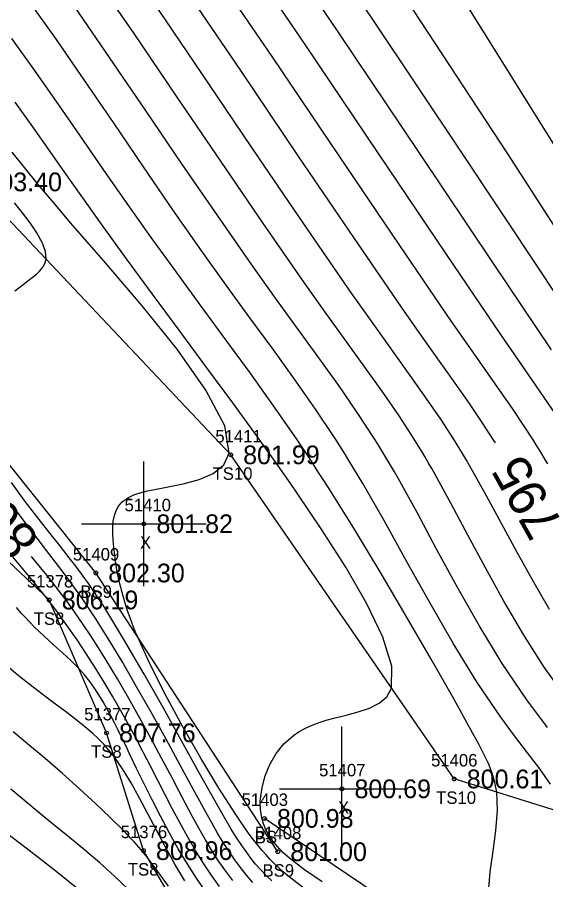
# Model space of a CAD drawing. Extents: x 1378535 to 1380697, y 997729 to 1000024.
# Drawn here: x 1380240.3 to 1380282.6, y 998505.3 to 998574.4 of the extents above; entities that cross this region are included whole.
import ezdxf

# ---------------------------------------------------------------- set-up
doc = ezdxf.new("R2010")
doc.units = 0
for name, color, linetype in [('RD_DTM_BkLn2', 7, 'Continuous'), ('RD_DTM_BkLn_txCode', 7, 'Continuous'), ('RD_DTM_Major1', 7, 'Continuous'), ('RD_DTM_Major1_Lbl', 7, 'Continuous'), ('RD_DTM_Minor1', 7, 'Continuous'), ('RD_EX_Misc', 7, 'Continuous'), ('RD_EX_Misc_txCode', 7, 'Continuous'), ('RD_EX_Road', 7, 'Continuous'), ('RD_EX_TX_Misc_ELEV', 7, 'Continuous'), ('RD_SMD_Locator', 7, 'Continuous')]:
    doc.layers.add(name, color=color, linetype=linetype)

msp = doc.modelspace()

# ---------------------------------------------------------------- linework, layer by layer
at = {"layer": 'RD_DTM_BkLn2'}
for points in [[(1380292.355, 998508.02), (1380275.306, 998513.355), (1380257.393, 998539.341), (1380236.744, 998561.228), (1380221.353, 998575.356), (1380195.368, 998590.835), (1380167.067, 998604.86), (1380137.104, 998617.435), (1380114.932, 998627.982)], [(1380261.173, 998507.521), (1380246.583, 998529.87), (1380227.009, 998554.361), (1380215.088, 998564.787), (1380192.947, 998579.457), (1380160.843, 998594.726), (1380131.89, 998605.469), (1380120.35, 998606.304)], [(1380258.114, 998493.025), (1380256.161, 998497.725), (1380250.404, 998507.61), (1380247.45, 998517.052), (1380242.859, 998527.707), (1380228.448, 998541.28), (1380219.545, 998554.897), (1380197.828, 998570.923), (1380172.717, 998586.735), (1380135.853, 998601.05), (1380126.585, 998602.843), (1380120.016, 998591.666), (1380130.09, 998584.986), (1380147.555, 998572.531), (1380167.801, 998554.767), (1380182.805, 998542.898), (1380191.311, 998543.571), (1380203.185, 998533.887)], [(1380350.361, 998436.643), (1380337.694, 998451), (1380323.636, 998467.285), (1380260.103, 998510.193)]]:
    msp.add_lwpolyline(points, dxfattribs=at)
at = {"layer": 'RD_DTM_Major1'}
for points in [[(1380286.251, 998553.174), (1380279.587, 998563.481), (1380271.976, 998575.077), (1380264.194, 998586.678), (1380257.015, 998596.999), (1380254.85, 998599.894)], [(1380278.609, 998540.297), (1380278.485, 998540.495), (1380277.543, 998541.947), (1380276.515, 998543.458), (1380275.379, 998545.083), (1380272.688, 998548.888), (1380271.086, 998551.177), (1380267.25, 998556.764), (1380262.859, 998563.247), (1380258.197, 998570.15), (1380253.549, 998577.002)], [(1380278.051, 998504.284), (1380278.187, 998505.921), (1380278.413, 998507.578), (1380278.635, 998509.217), (1380278.763, 998510.801), (1380278.705, 998512.291), (1380278.562, 998513.071), (1380278.34, 998513.829), (1380278.046, 998514.584), (1380277.687, 998515.354), (1380277.272, 998516.157), (1380276.806, 998517.012), (1380275.261, 998519.784), (1380273.451, 998522.967), (1380271.459, 998526.409), (1380269.364, 998529.957), (1380267.249, 998533.457), (1380265.195, 998536.756), (1380264.762, 998537.434), (1380264.335, 998538.099), (1380263.91, 998538.752), (1380263.485, 998539.398), (1380263.059, 998540.039), (1380262.63, 998540.678), (1380260.828, 998543.284), (1380258.951, 998545.912), (1380257.016, 998548.568), (1380255.04, 998551.258), (1380253.041, 998553.988), (1380251.036, 998556.764), (1380249.102, 998559.501), (1380247.186, 998562.254), (1380245.297, 998564.988), (1380243.442, 998567.668), (1380241.629, 998570.262), (1380239.866, 998572.734)], [(1380257.566, 998505.203), (1380256.997, 998505.959), (1380256.449, 998506.746), (1380255.92, 998507.564), (1380255.376, 998508.465), (1380254.842, 998509.4), (1380254.313, 998510.369), (1380253.78, 998511.374), (1380253.236, 998512.413), (1380252.675, 998513.487), (1380251.858, 998515.033), (1380251.003, 998516.621), (1380250.122, 998518.224), (1380249.225, 998519.819), (1380248.321, 998521.379), (1380247.422, 998522.878), (1380246.808, 998523.866), (1380246.195, 998524.821), (1380245.574, 998525.752), (1380244.94, 998526.667), (1380244.286, 998527.574), (1380243.603, 998528.481), (1380242.656, 998529.685), (1380241.655, 998530.916), (1380241.425, 998531.196)], [(1380249.201, 998504.486), (1380248.073, 998505.569), (1380246.901, 998506.621), (1380245.698, 998507.648), (1380244.48, 998508.656), (1380243.261, 998509.649), (1380242.054, 998510.635), (1380240.907, 998511.588), (1380239.788, 998512.532)]]:
    msp.add_lwpolyline(points, dxfattribs=at)
at = {"layer": 'RD_DTM_Minor1'}
for points in [[(1380284.429, 998562.404), (1380276.661, 998574.871), (1380268.298, 998587.571), (1380260.022, 998599.071), (1380252.514, 998607.937), (1380251.937, 998608.519), (1380251.368, 998609.074), (1380250.805, 998609.604), (1380250.245, 998610.109), (1380249.686, 998610.593), (1380249.126, 998611.055), (1380248.383, 998611.637), (1380247.628, 998612.19), (1380246.856, 998612.72), (1380246.063, 998613.229), (1380245.241, 998613.724), (1380244.386, 998614.208), (1380237.296, 998616.999), (1380228.458, 998619.664), (1380218.897, 998622.543), (1380209.119, 998625.49), (1380200.688, 998627.215)], [(1380287.132, 998546.631), (1380282.234, 998554.038), (1380275.89, 998563.614), (1380268.793, 998574.26), (1380261.633, 998584.873)], [(1380283.109, 998547.77), (1380278.402, 998554.775), (1380272.504, 998563.583), (1380266.001, 998573.273), (1380259.476, 998582.92)], [(1380283.387, 998542.671), (1380282.519, 998543.94), (1380281.531, 998545.372), (1380280.398, 998547.012), (1380279.098, 998548.905), (1380274.646, 998555.467), (1380269.237, 998563.5), (1380263.349, 998572.245), (1380257.459, 998580.942)], [(1380282.791, 998538.617), (1380282.607, 998538.929), (1380282.423, 998539.239), (1380282.238, 998539.546), (1380282.052, 998539.852), (1380281.863, 998540.157), (1380281.672, 998540.462), (1380280.855, 998541.721), (1380279.96, 998543.047), (1380278.96, 998544.491), (1380276.55, 998547.937), (1380275.09, 998550.041), (1380270.933, 998556.129), (1380266.03, 998563.386), (1380260.759, 998571.201), (1380255.495, 998578.966)], [(1380284.109, 998520.093), (1380282.523, 998522.328), (1380280.852, 998524.932), (1380279.283, 998527.6), (1380277.805, 998530.275), (1380276.403, 998532.899), (1380275.065, 998535.417), (1380273.777, 998537.769), (1380273.501, 998538.255), (1380273.226, 998538.732), (1380272.95, 998539.202), (1380272.672, 998539.667), (1380272.392, 998540.128), (1380272.107, 998540.587), (1380270.892, 998542.458), (1380269.576, 998544.374), (1380268.149, 998546.383), (1380264.915, 998550.869), (1380263.086, 998553.442), (1380259.961, 998557.948), (1380256.592, 998562.894), (1380253.112, 998568.035), (1380249.654, 998573.124), (1380246.351, 998577.918)], [(1380283.014, 998512.948), (1380282.155, 998514.168), (1380281.182, 998515.447), (1380280.127, 998516.815), (1380279.025, 998518.304), (1380277.15, 998521.098), (1380275.259, 998524.191), (1380273.374, 998527.458), (1380271.516, 998530.774), (1380269.707, 998534.012), (1380267.969, 998537.048), (1380267.601, 998537.671), (1380267.235, 998538.282), (1380266.871, 998538.882), (1380266.505, 998539.474), (1380266.137, 998540.06), (1380265.765, 998540.643), (1380264.189, 998543.014), (1380262.52, 998545.402), (1380260.767, 998547.836), (1380258.939, 998550.34), (1380257.043, 998552.942), (1380255.089, 998555.667), (1380252.772, 998558.987), (1380250.418, 998562.426), (1380248.056, 998565.903), (1380245.716, 998569.336), (1380243.428, 998572.644), (1380241.221, 998575.745)], [(1380282.783, 998517.487), (1380281.123, 998519.697), (1380279.151, 998522.622), (1380277.296, 998525.666), (1380275.546, 998528.75), (1380273.892, 998531.791), (1380272.322, 998534.708), (1380270.827, 998537.42), (1380270.509, 998537.977), (1380270.193, 998538.522), (1380269.877, 998539.059), (1380269.56, 998539.588), (1380269.24, 998540.112), (1380268.915, 998540.633), (1380267.534, 998542.75), (1380266.053, 998544.896), (1380264.469, 998547.111), (1380260.986, 998551.91), (1380259.081, 998554.575), (1380256.351, 998558.495), (1380253.493, 998562.679), (1380250.582, 998566.971), (1380247.694, 998571.216), (1380244.904, 998575.259)], [(1380282.947, 998526.95), (1380281.591, 998529.26), (1380280.307, 998531.569), (1380279.084, 998533.835), (1380277.91, 998536.014), (1380276.774, 998538.062), (1380276.53, 998538.487), (1380276.286, 998538.906), (1380276.042, 998539.319), (1380275.796, 998539.728), (1380275.548, 998540.134), (1380275.296, 998540.539), (1380274.222, 998542.193), (1380273.055, 998543.9), (1380271.777, 998545.712), (1380268.811, 998549.865), (1380267.085, 998552.311), (1380263.593, 998557.371), (1380259.714, 998563.083), (1380255.65, 998569.095), (1380251.605, 998575.054)], [(1380264.736, 998505.11), (1380263.319, 998506.057), (1380262.1, 998506.998), (1380261.92, 998507.154), (1380261.748, 998507.309), (1380261.583, 998507.465), (1380261.426, 998507.62), (1380261.276, 998507.776), (1380261.134, 998507.932), (1380260.773, 998508.375), (1380260.469, 998508.824), (1380260.221, 998509.281), (1380260.028, 998509.751), (1380259.889, 998510.234), (1380259.802, 998510.733), (1380259.785, 998510.901), (1380259.773, 998511.07), (1380259.766, 998511.242), (1380259.765, 998511.416), (1380259.769, 998511.592), (1380259.779, 998511.77), (1380259.903, 998512.678), (1380260.156, 998513.605), (1380260.535, 998514.52), (1380261.038, 998515.387), (1380261.665, 998516.175), (1380262.414, 998516.848), (1380262.882, 998517.163), (1380263.383, 998517.438), (1380263.913, 998517.678), (1380264.471, 998517.888), (1380265.051, 998518.073), (1380265.65, 998518.24), (1380266.634, 998518.483), (1380267.605, 998518.733), (1380268.509, 998519.032), (1380269.292, 998519.422), (1380269.899, 998519.947), (1380270.279, 998520.648), (1380270.298, 998522.408), (1380269.584, 998524.712), (1380268.302, 998527.406), (1380266.619, 998530.334), (1380264.702, 998533.342), (1380262.718, 998536.274), (1380262.203, 998537.017), (1380261.693, 998537.747), (1380261.186, 998538.468), (1380260.681, 998539.181), (1380260.175, 998539.891), (1380259.667, 998540.6), (1380257.561, 998543.503), (1380255.415, 998546.424), (1380253.258, 998549.341), (1380251.123, 998552.231), (1380249.038, 998555.071), (1380247.036, 998557.84), (1380245.544, 998559.939), (1380244.114, 998561.975), (1380242.739, 998563.94), (1380241.411, 998565.828), (1380240.123, 998567.632)], [(1380263.15, 998504.681), (1380261.977, 998505.586), (1380261.604, 998505.904), (1380261.246, 998506.227), (1380260.899, 998506.559), (1380260.561, 998506.902), (1380260.231, 998507.259), (1380259.906, 998507.631), (1380259.564, 998508.044), (1380259.223, 998508.48), (1380258.88, 998508.94), (1380258.531, 998509.427), (1380258.174, 998509.944), (1380257.806, 998510.493), (1380256.451, 998512.614), (1380255.01, 998515.009), (1380253.561, 998517.547), (1380252.182, 998520.097), (1380250.952, 998522.53), (1380249.949, 998524.714), (1380249.778, 998525.121), (1380249.618, 998525.514), (1380249.47, 998525.895), (1380249.332, 998526.266), (1380249.203, 998526.628), (1380249.082, 998526.984), (1380248.766, 998528.019), (1380248.51, 998529.01), (1380248.31, 998529.957), (1380248.159, 998530.857), (1380248.051, 998531.708), (1380247.982, 998532.51), (1380247.955, 998533.049), (1380247.954, 998533.559), (1380247.99, 998534.036), (1380248.072, 998534.477), (1380248.21, 998534.88), (1380248.414, 998535.241), (1380248.535, 998535.395), (1380248.675, 998535.54), (1380248.832, 998535.675), (1380249.009, 998535.802), (1380249.206, 998535.92), (1380249.423, 998536.029), (1380249.645, 998536.124), (1380249.886, 998536.213), (1380250.145, 998536.296), (1380250.422, 998536.374), (1380250.716, 998536.448), (1380251.026, 998536.519), (1380252.258, 998536.76), (1380253.578, 998537.023), (1380254.864, 998537.368), (1380255.991, 998537.851), (1380256.836, 998538.531), (1380257.276, 998539.465), (1380256.918, 998541.675), (1380255.413, 998544.533), (1380253.094, 998547.812), (1380250.296, 998551.286), (1380247.351, 998554.728), (1380244.596, 998557.911), (1380243.212, 998559.546), (1380241.981, 998561.033), (1380240.882, 998562.388), (1380239.895, 998563.625)], [(1380240.11, 998552.502), (1380240.634, 998552.908), (1380241.139, 998553.288), (1380241.499, 998553.56), (1380241.828, 998553.828), (1380242.115, 998554.1), (1380242.347, 998554.384), (1380242.513, 998554.688), (1380242.599, 998555.022), (1380242.551, 998555.658), (1380242.292, 998556.375), (1380241.869, 998557.147), (1380241.326, 998557.948), (1380240.708, 998558.753), (1380240.061, 998559.538)], [(1380260.683, 998505.182), (1380260.231, 998505.618), (1380259.804, 998506.067), (1380259.395, 998506.532), (1380259.003, 998507.017), (1380258.622, 998507.526), (1380258.226, 998508.094), (1380257.833, 998508.698), (1380257.435, 998509.342), (1380257.028, 998510.031), (1380256.603, 998510.769), (1380256.155, 998511.562), (1380254.877, 998513.856), (1380253.463, 998516.408), (1380251.973, 998519.084), (1380250.466, 998521.752), (1380249.003, 998524.278), (1380247.642, 998526.529), (1380247.303, 998527.067), (1380246.974, 998527.58), (1380246.652, 998528.069), (1380246.335, 998528.539), (1380246.022, 998528.992), (1380245.711, 998529.431), (1380245.301, 998529.992), (1380244.886, 998530.543), (1380244.465, 998531.09), (1380244.034, 998531.641), (1380243.59, 998532.203), (1380243.129, 998532.784), (1380242.052, 998534.153), (1380240.934, 998535.615), (1380239.83, 998537.135)], [(1380259.18, 998505.064), (1380258.67, 998505.644), (1380258.184, 998506.246), (1380257.718, 998506.873), (1380257.267, 998507.528), (1380256.801, 998508.255), (1380256.341, 998509.02), (1380255.878, 998509.828), (1380255.406, 998510.681), (1380254.915, 998511.583), (1380254.4, 998512.539), (1380253.352, 998514.471), (1380252.224, 998516.533), (1380251.047, 998518.651), (1380249.857, 998520.754), (1380248.688, 998522.771), (1380247.572, 998524.628), (1380247.077, 998525.426), (1380246.595, 998526.182), (1380246.121, 998526.904), (1380245.651, 998527.6), (1380245.177, 998528.279), (1380244.695, 998528.95), (1380244.041, 998529.831), (1380243.357, 998530.73), (1380242.639, 998531.664), (1380241.88, 998532.651), (1380241.077, 998533.711), (1380240.224, 998534.861)], [(1380256.488, 998504.742), (1380255.834, 998505.664), (1380255.198, 998506.623), (1380254.581, 998507.616), (1380253.949, 998508.699), (1380253.337, 998509.808), (1380252.738, 998510.938), (1380252.148, 998512.08), (1380251.562, 998513.229), (1380250.975, 998514.377), (1380250.386, 998515.511), (1380249.789, 998516.64), (1380249.181, 998517.763), (1380248.559, 998518.883), (1380247.919, 998519.999), (1380247.26, 998521.114), (1380246.571, 998522.239), (1380245.852, 998523.366), (1380245.097, 998524.5), (1380244.3, 998525.645), (1380243.454, 998526.805), (1380242.552, 998527.982), (1380241.279, 998529.562), (1380239.929, 998531.173)], [(1380255.405, 998504.297), (1380254.654, 998505.407), (1380253.915, 998506.565), (1380253.196, 998507.763), (1380252.462, 998509.062), (1380251.761, 998510.376), (1380251.092, 998511.684), (1380250.458, 998512.966), (1380249.859, 998514.202), (1380249.298, 998515.372), (1380248.982, 998516.03), (1380248.677, 998516.661), (1380248.379, 998517.266), (1380248.086, 998517.848), (1380247.794, 998518.41), (1380247.501, 998518.954), (1380247.174, 998519.532), (1380246.836, 998520.094), (1380246.478, 998520.64), (1380246.096, 998521.172), (1380245.682, 998521.693), (1380245.23, 998522.203), (1380244.602, 998522.836), (1380243.918, 998523.469), (1380243.193, 998524.119), (1380242.441, 998524.801), (1380241.678, 998525.53), (1380240.918, 998526.321), (1380240.781, 998526.473), (1380240.644, 998526.628), (1380240.508, 998526.785), (1380240.372, 998526.945), (1380240.237, 998527.108)], [(1380253.709, 998505.176), (1380252.916, 998506.533), (1380252.14, 998507.927), (1380251.443, 998509.243), (1380250.764, 998510.552), (1380250.093, 998511.826), (1380249.421, 998513.039), (1380248.739, 998514.163), (1380248.038, 998515.171), (1380247.636, 998515.675), (1380247.222, 998516.142), (1380246.793, 998516.581), (1380246.347, 998517.001), (1380245.879, 998517.408), (1380245.387, 998517.812), (1380244.271, 998518.675), (1380243.066, 998519.573), (1380241.799, 998520.522), (1380240.5, 998521.539), (1380239.2, 998522.639)], [(1380252.411, 998504.751), (1380251.565, 998505.93), (1380250.775, 998506.974), (1380250.585, 998507.214), (1380250.398, 998507.443), (1380250.214, 998507.666), (1380250.03, 998507.882), (1380249.845, 998508.095), (1380249.657, 998508.306), (1380249.519, 998508.458), (1380249.378, 998508.611), (1380249.233, 998508.765), (1380249.086, 998508.921), (1380248.934, 998509.079), (1380248.778, 998509.24), (1380247.739, 998510.275), (1380246.562, 998511.394), (1380245.279, 998512.572), (1380243.922, 998513.781), (1380242.522, 998514.994), (1380241.112, 998516.184), (1380239.966, 998517.131)], [(1380245.455, 998504.285), (1380243.288, 998506.049), (1380241.018, 998507.805), (1380238.749, 998509.508)]]:
    msp.add_lwpolyline(points, dxfattribs=at)
at = {"layer": 'RD_EX_Misc'}
for p, q in [((1380250.441, 998528.817), (1380250.441, 998538.817)), ((1380245.441, 998533.817), (1380255.441, 998533.817)), ((1380266.31, 998507.564), (1380266.31, 998517.564)), ((1380261.31, 998512.564), (1380271.31, 998512.564))]:
    msp.add_line(p, q, dxfattribs=at)
at = {"layer": 'RD_EX_Road'}
msp.add_spline([(1380571.276, 997900.848), (1380553.838, 997963.229), (1380535.074, 998018.791), (1380510.809, 998079.184), (1380486.363, 998133.158), (1380458.393, 998185.941), (1380428.109, 998238.221), (1380392.689, 998291.143), (1380357.52, 998337.623), (1380319.367, 998385.164), (1380279.255, 998428.684), (1380239.596, 998468.129), (1380183.367, 998518.832)], degree=3, dxfattribs=at)
at = {"layer": 'RD_SMD_Locator'}
for centre in [(1380257.393, 998539.341), (1380250.441, 998533.817), (1380246.583, 998529.87), (1380242.859, 998527.707), (1380247.45, 998517.052), (1380275.306, 998513.355), (1380266.31, 998512.564), (1380260.103, 998510.193), (1380250.404, 998507.61), (1380261.173, 998507.521)]:
    msp.add_circle(centre, 0.15, dxfattribs=at)

# ---------------------------------------------------------------- texts
at = {"layer": 'RD_DTM_BkLn_txCode'}
for s, p in [('51411', (1380256.165, 998540.341)), ('TS10', (1380255.944, 998537.341)), ('51409', (1380244.748, 998530.87)), ('51378', (1380241.064, 998528.707)), ('BS9', (1380245.355, 998527.87)), ('TS8', (1380241.615, 998525.707)), ('51377', (1380245.655, 998518.052)), ('TS8', (1380246.206, 998515.052)), ('51406', (1380273.448, 998514.355)), ('51403', (1380258.268, 998511.193)), ('TS10', (1380273.857, 998511.355)), ('51376', (1380248.585, 998508.61)), ('51408', (1380259.338, 998508.521)), ('BS', (1380259.323, 998508.193)), ('TS8', (1380249.16, 998505.61)), ('BS9', (1380259.945, 998505.521))]:
    msp.add_text(s, height=1, dxfattribs=at).set_placement(p)
at = {"layer": 'RD_DTM_Major1_Lbl'}
for s, rotation, p in [('795', 119.4201, (1380284.088, 998533.747)), ('805', 128.46051, (1380242.173, 998532.558))]:
    msp.add_text(s, height=3, rotation=rotation, dxfattribs=at).set_placement(p)
at = {"layer": 'RD_EX_Misc_txCode'}
for s, p in [('51410', (1380248.89, 998534.817)), ('X', (1380250.126, 998531.817)), ('51407', (1380264.475, 998513.564)), ('X', (1380265.995, 998510.564))]:
    msp.add_text(s, height=1, dxfattribs=at).set_placement(p)
at = {"layer": 'RD_EX_TX_Misc_ELEV'}
for s, p in [('803.40', (1380237.744, 998560.478)), ('801.99', (1380258.393, 998538.591)), ('801.82', (1380251.441, 998533.067)), ('802.30', (1380247.583, 998529.12)), ('806.19', (1380243.859, 998526.957)), ('807.76', (1380248.45, 998516.302)), ('800.61', (1380276.306, 998512.605)), ('800.69', (1380267.31, 998511.814)), ('800.98', (1380261.103, 998509.443)), ('808.96', (1380251.404, 998506.86)), ('801.00', (1380262.173, 998506.771))]:
    msp.add_text(s, height=1.5, dxfattribs=at).set_placement(p)

doc.saveas('drawing.dxf')
